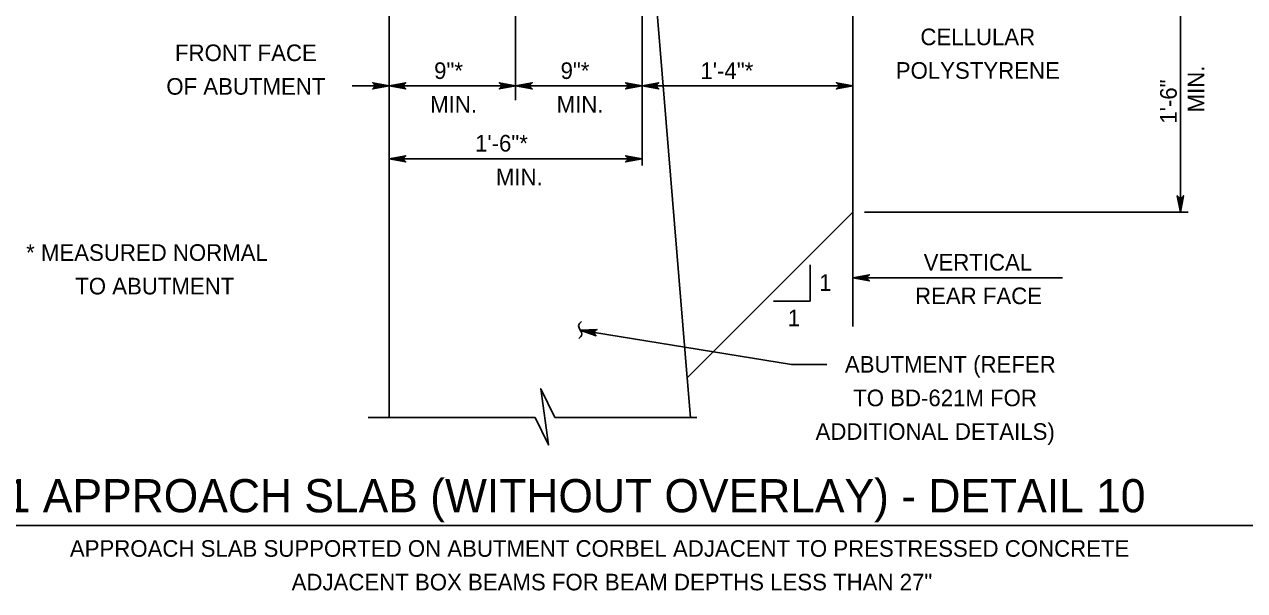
# Model space of a CAD drawing. Extents: x 636530 to 644067, y 294168 to 299122.
# Drawn here: x 640007.6 to 640228.1, y 296850 to 296952.4 of the extents above; entities that cross this region are included whole.
import ezdxf

# ---------------------------------------------------------------- set-up
doc = ezdxf.new("R2010")
doc.units = 0
doc.layers.add('1', color=7, linetype='Continuous')

msp = doc.modelspace()

# ---------------------------------------------------------------- linework, layer by layer
at = {"layer": '1'}
for p, q in [((640096.37, 296938.67), (640096.37, 296998.36)), ((640127.37, 296888.46), (640119.23, 296987.01)), ((640073.51, 296881.33), (640073.51, 296985.1)), ((640157.33, 296918.43), (640157.33, 296964.15)), ((640216.51, 296918.43), (640216.51, 296964.15)), ((640119.23, 296960.94), (640119.23, 296926.86)), ((640073.51, 296941.29), (640066.81, 296941.29)), ((640073.51, 296941.29), (640096.37, 296941.29)), ((640096.37, 296941.29), (640119.23, 296941.29)), ((640119.23, 296941.29), (640157.33, 296941.29)), ((640073.51, 296928.08), (640119.23, 296928.08)), ((640127.37, 296888.46), (640157.33, 296918.43)), ((640157.33, 296918.43), (640157.33, 296897.76)), ((640159.4, 296918.43), (640217.91, 296918.43)), ((640149.58, 296908.92), (640149.58, 296902.34)), ((640157.33, 296906.57), (640195.22, 296906.57)), ((640143, 296902.34), (640149.58, 296902.34)), ((640108.04, 296897.13), (640146.2, 296890.89)), ((640146.2, 296890.89), (640152.59, 296890.89)), ((640127.95, 296881.33), (640127.37, 296888.46)), ((640099.92, 296881.33), (640069.74, 296881.33)), ((640129.11, 296881.33), (640103.44, 296881.33)), ((639980.41, 296861.77), (640279.51, 296861.77))]:
    msp.add_line(p, q, dxfattribs=at)
for points in [[(640073.51, 296941.29), (640070.53, 296940.73), (640070.65, 296940.81), (640070.76, 296940.89), (640070.82, 296940.99), (640070.88, 296941.09), (640070.9, 296941.19), (640070.91, 296941.29), (640070.9, 296941.39), (640070.88, 296941.49), (640070.82, 296941.59), (640070.76, 296941.69), (640070.65, 296941.77), (640070.53, 296941.85), (640073.51, 296941.29), (640070.65, 296941.77), (640070.76, 296941.69), (640073.51, 296941.29), (640070.82, 296941.59), (640070.88, 296941.49), (640073.51, 296941.29), (640070.9, 296941.39), (640070.91, 296941.29), (640073.51, 296941.29), (640070.9, 296941.19), (640070.88, 296941.09), (640073.51, 296941.29), (640070.82, 296940.99), (640070.76, 296940.89), (640073.51, 296941.29), (640070.65, 296940.81)], [(640073.51, 296941.29), (640076.5, 296941.85), (640076.38, 296941.77), (640076.27, 296941.69), (640076.21, 296941.59), (640076.15, 296941.49), (640076.13, 296941.39), (640076.11, 296941.29), (640076.13, 296941.19), (640076.15, 296941.09), (640076.21, 296940.99), (640076.27, 296940.89), (640076.38, 296940.81), (640076.5, 296940.73), (640073.51, 296941.29), (640076.38, 296940.81), (640076.27, 296940.89), (640073.51, 296941.29), (640076.21, 296940.99), (640076.15, 296941.09), (640073.51, 296941.29), (640076.13, 296941.19), (640076.11, 296941.29), (640073.51, 296941.29), (640076.13, 296941.39), (640076.15, 296941.49), (640073.51, 296941.29), (640076.21, 296941.59), (640076.27, 296941.69), (640073.51, 296941.29), (640076.38, 296941.77)], [(640096.37, 296941.29), (640093.39, 296940.73), (640093.51, 296940.81), (640093.62, 296940.89), (640093.68, 296940.99), (640093.74, 296941.09), (640093.76, 296941.19), (640093.77, 296941.29), (640093.76, 296941.39), (640093.74, 296941.49), (640093.68, 296941.59), (640093.62, 296941.69), (640093.51, 296941.77), (640093.39, 296941.85), (640096.37, 296941.29), (640093.51, 296941.77), (640093.62, 296941.69), (640096.37, 296941.29), (640093.68, 296941.59), (640093.74, 296941.49), (640096.37, 296941.29), (640093.76, 296941.39), (640093.77, 296941.29), (640096.37, 296941.29), (640093.76, 296941.19), (640093.74, 296941.09), (640096.37, 296941.29), (640093.68, 296940.99), (640093.62, 296940.89), (640096.37, 296941.29), (640093.51, 296940.81)], [(640096.37, 296941.29), (640099.36, 296941.85), (640099.24, 296941.77), (640099.13, 296941.69), (640099.07, 296941.59), (640099.01, 296941.49), (640098.99, 296941.39), (640098.97, 296941.29), (640098.99, 296941.19), (640099.01, 296941.09), (640099.07, 296940.99), (640099.13, 296940.89), (640099.24, 296940.81), (640099.36, 296940.73), (640096.37, 296941.29), (640099.24, 296940.81), (640099.13, 296940.89), (640096.37, 296941.29), (640099.07, 296940.99), (640099.01, 296941.09), (640096.37, 296941.29), (640098.99, 296941.19), (640098.97, 296941.29), (640096.37, 296941.29), (640098.99, 296941.39), (640099.01, 296941.49), (640096.37, 296941.29), (640099.07, 296941.59), (640099.13, 296941.69), (640096.37, 296941.29), (640099.24, 296941.77)], [(640119.23, 296941.29), (640116.25, 296940.73), (640116.37, 296940.81), (640116.48, 296940.89), (640116.54, 296940.99), (640116.6, 296941.09), (640116.62, 296941.19), (640116.63, 296941.29), (640116.62, 296941.39), (640116.6, 296941.49), (640116.54, 296941.59), (640116.48, 296941.69), (640116.37, 296941.77), (640116.25, 296941.85), (640119.23, 296941.29), (640116.37, 296941.77), (640116.48, 296941.69), (640119.23, 296941.29), (640116.54, 296941.59), (640116.6, 296941.49), (640119.23, 296941.29), (640116.62, 296941.39), (640116.63, 296941.29), (640119.23, 296941.29), (640116.62, 296941.19), (640116.6, 296941.09), (640119.23, 296941.29), (640116.54, 296940.99), (640116.48, 296940.89), (640119.23, 296941.29), (640116.37, 296940.81)], [(640119.23, 296941.29), (640122.22, 296941.85), (640122.1, 296941.77), (640121.99, 296941.69), (640121.93, 296941.59), (640121.87, 296941.49), (640121.85, 296941.39), (640121.83, 296941.29), (640121.85, 296941.19), (640121.87, 296941.09), (640121.93, 296940.99), (640121.99, 296940.89), (640122.1, 296940.81), (640122.22, 296940.73), (640119.23, 296941.29), (640122.1, 296940.81), (640121.99, 296940.89), (640119.23, 296941.29), (640121.93, 296940.99), (640121.87, 296941.09), (640119.23, 296941.29), (640121.85, 296941.19), (640121.83, 296941.29), (640119.23, 296941.29), (640121.85, 296941.39), (640121.87, 296941.49), (640119.23, 296941.29), (640121.93, 296941.59), (640121.99, 296941.69), (640119.23, 296941.29), (640122.1, 296941.77)], [(640157.33, 296941.29), (640154.35, 296940.73), (640154.47, 296940.81), (640154.58, 296940.89), (640154.64, 296940.99), (640154.7, 296941.09), (640154.72, 296941.19), (640154.73, 296941.29), (640154.72, 296941.39), (640154.7, 296941.49), (640154.64, 296941.59), (640154.58, 296941.69), (640154.47, 296941.77), (640154.35, 296941.85), (640157.33, 296941.29), (640154.47, 296941.77), (640154.58, 296941.69), (640157.33, 296941.29), (640154.64, 296941.59), (640154.7, 296941.49), (640157.33, 296941.29), (640154.72, 296941.39), (640154.73, 296941.29), (640157.33, 296941.29), (640154.72, 296941.19), (640154.7, 296941.09), (640157.33, 296941.29), (640154.64, 296940.99), (640154.58, 296940.89), (640157.33, 296941.29), (640154.47, 296940.81)], [(640073.51, 296928.08), (640076.5, 296928.64), (640076.38, 296928.56), (640076.27, 296928.48), (640076.21, 296928.38), (640076.15, 296928.28), (640076.13, 296928.18), (640076.11, 296928.08), (640076.13, 296927.98), (640076.15, 296927.88), (640076.21, 296927.78), (640076.27, 296927.68), (640076.38, 296927.6), (640076.5, 296927.52), (640073.51, 296928.08), (640076.38, 296927.6), (640076.27, 296927.68), (640073.51, 296928.08), (640076.21, 296927.78), (640076.15, 296927.88), (640073.51, 296928.08), (640076.13, 296927.98), (640076.11, 296928.08), (640073.51, 296928.08), (640076.13, 296928.18), (640076.15, 296928.28), (640073.51, 296928.08), (640076.21, 296928.38), (640076.27, 296928.48), (640073.51, 296928.08), (640076.38, 296928.56)], [(640119.23, 296928.08), (640116.25, 296927.52), (640116.37, 296927.6), (640116.48, 296927.68), (640116.54, 296927.78), (640116.6, 296927.88), (640116.62, 296927.98), (640116.63, 296928.08), (640116.62, 296928.18), (640116.6, 296928.28), (640116.54, 296928.38), (640116.48, 296928.48), (640116.37, 296928.56), (640116.25, 296928.64), (640119.23, 296928.08), (640116.37, 296928.56), (640116.48, 296928.48), (640119.23, 296928.08), (640116.54, 296928.38), (640116.6, 296928.28), (640119.23, 296928.08), (640116.62, 296928.18), (640116.63, 296928.08), (640119.23, 296928.08), (640116.62, 296927.98), (640116.6, 296927.88), (640119.23, 296928.08), (640116.54, 296927.78), (640116.48, 296927.68), (640119.23, 296928.08), (640116.37, 296927.6)], [(640216.51, 296918.43), (640215.95, 296921.41), (640216.03, 296921.3), (640216.11, 296921.18), (640216.21, 296921.12), (640216.31, 296921.06), (640216.41, 296921.05), (640216.51, 296921.03), (640216.61, 296921.05), (640216.71, 296921.06), (640216.81, 296921.12), (640216.91, 296921.18), (640216.99, 296921.3), (640217.07, 296921.41), (640216.51, 296918.43), (640216.99, 296921.3), (640216.91, 296921.18), (640216.51, 296918.43), (640216.81, 296921.12), (640216.71, 296921.06), (640216.51, 296918.43), (640216.61, 296921.05), (640216.51, 296921.03), (640216.51, 296918.43), (640216.41, 296921.05), (640216.31, 296921.06), (640216.51, 296918.43), (640216.21, 296921.12), (640216.11, 296921.18), (640216.51, 296918.43), (640216.03, 296921.3)], [(640157.33, 296906.57), (640160.32, 296907.13), (640160.2, 296907.05), (640160.09, 296906.97), (640160.03, 296906.87), (640159.97, 296906.77), (640159.95, 296906.67), (640159.93, 296906.57), (640159.95, 296906.47), (640159.97, 296906.37), (640160.03, 296906.27), (640160.09, 296906.17), (640160.2, 296906.09), (640160.32, 296906.01), (640157.33, 296906.57), (640160.2, 296906.09), (640160.09, 296906.17), (640157.33, 296906.57), (640160.03, 296906.27), (640159.97, 296906.37), (640157.33, 296906.57), (640159.95, 296906.47), (640159.93, 296906.57), (640157.33, 296906.57), (640159.95, 296906.67), (640159.97, 296906.77), (640157.33, 296906.57), (640160.03, 296906.87), (640160.09, 296906.97), (640157.33, 296906.57), (640160.2, 296907.05)], [(640108.04, 296897.13), (640111.08, 296897.2), (640110.95, 296897.14), (640110.82, 296897.08), (640110.75, 296896.99), (640110.67, 296896.9), (640110.64, 296896.8), (640110.61, 296896.71), (640110.61, 296896.6), (640110.61, 296896.5), (640110.65, 296896.39), (640110.69, 296896.29), (640110.8, 296896.19), (640110.9, 296896.09), (640108.04, 296897.13), (640110.8, 296896.19), (640110.69, 296896.29), (640108.04, 296897.13), (640110.65, 296896.39), (640110.61, 296896.5), (640108.04, 296897.13), (640110.61, 296896.6), (640110.61, 296896.71), (640108.04, 296897.13), (640110.64, 296896.8), (640110.67, 296896.9), (640108.04, 296897.13), (640110.75, 296896.99), (640110.82, 296897.08), (640108.04, 296897.13), (640110.95, 296897.14)], [(640103.44, 296881.33), (640100.9, 296886.51), (640102.28, 296876.36), (640099.92, 296881.33)]]:
    msp.add_lwpolyline(points, dxfattribs=at)
msp.add_spline([(640107.76, 296895.59), (640108.35, 296896.37), (640107.73, 296897.89), (640108.27, 296898.66)], degree=3, dxfattribs=at)

# ---------------------------------------------------------------- texts
for s, rotation, p in [('CELLULAR', 360, (640169.52, 296948.63)), ('POLYSTYRENE', 360, (640165.07, 296942.56)), ('MIN.', 90, (640220.84, 296936.48)), ('1\'-6"', 90, (640215.85, 296934.44))]:
    msp.add_text(s, height=3, rotation=rotation, dxfattribs=at).set_placement(p)
for s, height, p in [('FRONT FACE', 3, (640034.8, 296945.75)), ('9"*', 3, (640081.63, 296942.52)), ('9"*', 3, (640104.49, 296942.52)), ('1\'-4"*', 3, (640129.77, 296942.52)), ('OF ABUTMENT', 3, (640033.23, 296939.68)), ('MIN.', 3, (640080.92, 296936.45)), ('MIN.', 3, (640103.78, 296936.45)), ('1\'-6"*', 3, (640089.03, 296929.4)), ('MIN.', 3, (640092.79, 296923.32)), ('* MEASURED NORMAL', 3, (640007.89, 296909.64)), ('VERTICAL', 3, (640170.11, 296907.89)), ('TO ABUTMENT', 3, (640016.77, 296903.57)), ('1', 3, (640151.22, 296904.21)), ('REAR FACE', 3, (640168.55, 296901.81)), ('1', 3, (640145.55, 296897.81)), ('ABUTMENT (REFER', 3, (640155.87, 296889.43)), ('TO BD-621M FOR', 3, (640157.37, 296883.36)), ('ADDITIONAL DETAILS)', 3, (640150.57, 296877.28)), ('TYPE 1 APPROACH SLAB (WITHOUT OVERLAY) - DETAIL 10', 6, (639981.04, 296864.18)), ('APPROACH SLAB SUPPORTED ON ABUTMENT CORBEL ADJACENT TO PRESTRESSED CONCRETE', 3, (640015.8, 296856.14)), ('ADJACENT BOX BEAMS FOR BEAM DEPTHS LESS THAN 27"', 3, (640055.88, 296850.07))]:
    msp.add_text(s, height=height, dxfattribs=at).set_placement(p)

doc.saveas('drawing.dxf')
